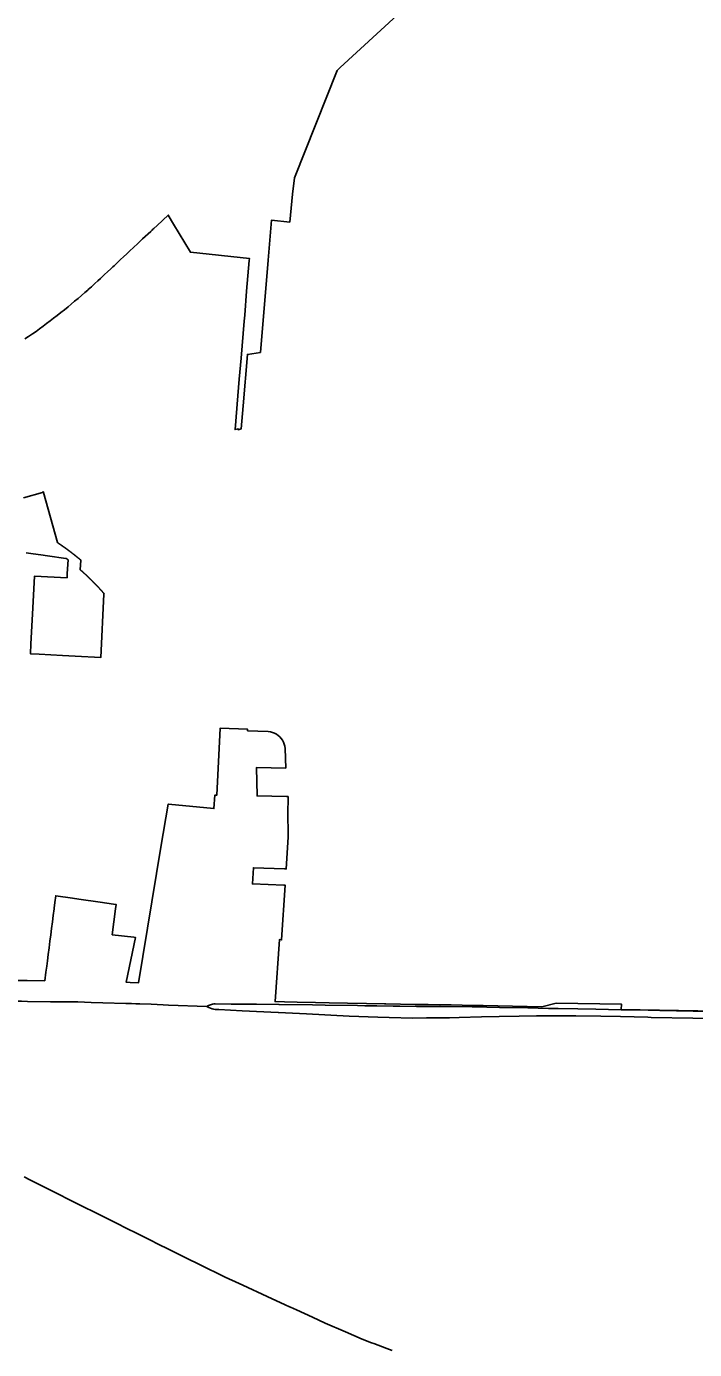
# Model space of a CAD drawing. Extents: x 0 to 34, y 0 to 22.
# Drawn here: x 7.2405 to 7.339, y 16.0448 to 16.2398 of the extents above; entities that cross this region are included whole.
import ezdxf

# ---------------------------------------------------------------- set-up
doc = ezdxf.new("R2010")
doc.units = 0
for name, color, linetype in [('GM_X_Corporation', 7, 'Continuous'), ('GM_X_State_Route', 7, 'Continuous'), ('GM_X_US_Route', 7, 'Continuous')]:
    doc.layers.add(name, color=color, linetype=linetype)

msp = doc.modelspace()

# ---------------------------------------------------------------- linework, layer by layer
at = {"layer": 'GM_X_Corporation'}
for points in [[(7.30111, 16.24704), (7.28673, 16.23374), (7.2863, 16.23334), (7.27999, 16.21749), (7.27973, 16.21511), (7.2793, 16.21099), (7.2766, 16.21124), (7.27612, 16.20535), (7.275, 16.19176), (7.27307, 16.19147), (7.27244, 16.18388), (7.27217, 16.18051), (7.27169, 16.18038), (7.2717, 16.18053), (7.27126, 16.18041), (7.27167, 16.18539), (7.27187, 16.18781), (7.27213, 16.1909), (7.27259, 16.19637), (7.27267, 16.19728), (7.27296, 16.20079), (7.27334, 16.20532), (7.27336, 16.20562), (7.26467, 16.20652), (7.2622, 16.21067), (7.2614, 16.21202), (7.25976, 16.21048), (7.25928, 16.21003), (7.25915, 16.20991), (7.25903, 16.2098), (7.25882, 16.2096), (7.25763, 16.20849), (7.25697, 16.20787), (7.25692, 16.20783), (7.25627, 16.20722), (7.25576, 16.20673), (7.25531, 16.20631), (7.25484, 16.20588), (7.25438, 16.20545), (7.25389, 16.20499), (7.25342, 16.20455), (7.25324, 16.20438), (7.25293, 16.20409), (7.25246, 16.20365), (7.25204, 16.20326), (7.25152, 16.20277), (7.25141, 16.20268), (7.25105, 16.20234), (7.25058, 16.20191), (7.25008, 16.20145), (7.24963, 16.20103), (7.24955, 16.20096), (7.24914, 16.20061), (7.24862, 16.20016), (7.24812, 16.19974), (7.24762, 16.19931), (7.24712, 16.19888), (7.24664, 16.19849), (7.2461, 16.19806), (7.24559, 16.19765), (7.24504, 16.19721), (7.24451, 16.1968), (7.24401, 16.19642), (7.24348, 16.19603), (7.24296, 16.19563), (7.24246, 16.19526), (7.24193, 16.19487), (7.24139, 16.1945), (7.24084, 16.19412), (7.2403, 16.19375)], [(7.24007, 16.17032), (7.24289, 16.17115), (7.24284, 16.17116), (7.24303, 16.17121), (7.24304, 16.17114), (7.24509, 16.16374), (7.2451, 16.16373), (7.24512, 16.16372), (7.24513, 16.16371), (7.24514, 16.1637), (7.24516, 16.16369), (7.24517, 16.16368), (7.24518, 16.16368), (7.24519, 16.16367), (7.24521, 16.16366), (7.24522, 16.16365), (7.24523, 16.16364), (7.24525, 16.16363), (7.24526, 16.16362), (7.24527, 16.16362), (7.24528, 16.16361), (7.2453, 16.1636), (7.24531, 16.16359), (7.24532, 16.16358), (7.24534, 16.16357), (7.24535, 16.16356), (7.24536, 16.16355), (7.24537, 16.16355), (7.24539, 16.16354), (7.2454, 16.16353), (7.24541, 16.16352), (7.24543, 16.16351), (7.24544, 16.1635), (7.24545, 16.16349), (7.24546, 16.16349), (7.24548, 16.16348), (7.24549, 16.16347), (7.2455, 16.16346), (7.24552, 16.16345), (7.24553, 16.16344), (7.24554, 16.16343), (7.24555, 16.16342), (7.24557, 16.16342), (7.24558, 16.16341), (7.24559, 16.1634), (7.2456, 16.16339), (7.24562, 16.16338), (7.24563, 16.16337), (7.24564, 16.16336), (7.24566, 16.16335), (7.24567, 16.16334), (7.24568, 16.16334), (7.24569, 16.16333), (7.24571, 16.16332), (7.24572, 16.16331), (7.24573, 16.1633), (7.24574, 16.16329), (7.24576, 16.16328), (7.24577, 16.16327), (7.24578, 16.16327), (7.2458, 16.16326), (7.24581, 16.16325), (7.24582, 16.16324), (7.24583, 16.16323), (7.24585, 16.16322), (7.24586, 16.16321), (7.24587, 16.1632), (7.24588, 16.16319), (7.2459, 16.16319), (7.24591, 16.16318), (7.24592, 16.16317), (7.24594, 16.16316), (7.24595, 16.16315), (7.24596, 16.16314), (7.24597, 16.16313), (7.24599, 16.16312), (7.246, 16.16311), (7.24601, 16.1631), (7.24602, 16.1631), (7.24604, 16.16309), (7.24605, 16.16308), (7.24606, 16.16307), (7.24607, 16.16306), (7.24609, 16.16305), (7.2461, 16.16304), (7.24611, 16.16303), (7.24613, 16.16302), (7.24614, 16.16301), (7.24615, 16.16301), (7.24616, 16.163), (7.24618, 16.16299), (7.24619, 16.16298), (7.2462, 16.16297), (7.24621, 16.16296), (7.24623, 16.16295), (7.24624, 16.16294), (7.24625, 16.16293), (7.24626, 16.16292), (7.24628, 16.16292), (7.24629, 16.16291), (7.2463, 16.1629), (7.24631, 16.16289), (7.24633, 16.16288), (7.24634, 16.16287), (7.24635, 16.16286), (7.24636, 16.16285), (7.24638, 16.16284), (7.24639, 16.16283), (7.2464, 16.16282), (7.24641, 16.16282), (7.24643, 16.16281), (7.24644, 16.1628), (7.24645, 16.16279), (7.24647, 16.16278), (7.24648, 16.16277), (7.24649, 16.16276), (7.2465, 16.16275), (7.24652, 16.16274), (7.24653, 16.16273), (7.24654, 16.16272), (7.24655, 16.16271), (7.24657, 16.16271), (7.24658, 16.1627), (7.24659, 16.16269), (7.2466, 16.16268), (7.24662, 16.16267), (7.24663, 16.16266), (7.24664, 16.16265), (7.24665, 16.16264), (7.24666, 16.16263), (7.24668, 16.16262), (7.24669, 16.16261), (7.2467, 16.1626), (7.24671, 16.16259), (7.24673, 16.16259), (7.24674, 16.16258), (7.24675, 16.16257), (7.24676, 16.16256), (7.24678, 16.16255), (7.24679, 16.16254), (7.2468, 16.16253), (7.24681, 16.16252), (7.24683, 16.16251), (7.24684, 16.1625), (7.24685, 16.16249), (7.24686, 16.16248), (7.24688, 16.16247), (7.24689, 16.16246), (7.2469, 16.16246), (7.24691, 16.16245), (7.24693, 16.16244), (7.24694, 16.16243), (7.24695, 16.16242), (7.24696, 16.16241), (7.24698, 16.1624), (7.24699, 16.16239), (7.247, 16.16238), (7.24701, 16.16237), (7.24702, 16.16236), (7.24704, 16.16235), (7.24705, 16.16234), (7.24706, 16.16233), (7.24707, 16.16232), (7.24709, 16.16232), (7.2471, 16.16231), (7.24711, 16.1623), (7.24712, 16.16229), (7.24714, 16.16228), (7.24715, 16.16227), (7.24716, 16.16226), (7.24717, 16.16225), (7.24719, 16.16224), (7.2472, 16.16223), (7.24721, 16.16222), (7.24722, 16.16221), (7.24723, 16.1622), (7.24725, 16.16219), (7.24726, 16.16218), (7.24727, 16.16217), (7.24728, 16.16216), (7.2473, 16.16215), (7.24731, 16.16215), (7.24732, 16.16214), (7.24733, 16.16213), (7.24734, 16.16212), (7.24736, 16.16211), (7.24737, 16.1621), (7.24738, 16.16209), (7.24739, 16.16208), (7.24741, 16.16207), (7.24742, 16.16206), (7.24743, 16.16205), (7.24744, 16.16204), (7.24746, 16.16203), (7.24747, 16.16202), (7.24748, 16.16201), (7.24749, 16.162), (7.2475, 16.16199), (7.24752, 16.16198), (7.24753, 16.16197), (7.24754, 16.16196), (7.24755, 16.16195), (7.24756, 16.16194), (7.24758, 16.16194), (7.24759, 16.16193), (7.2476, 16.16192), (7.24761, 16.16191), (7.24763, 16.1619), (7.24764, 16.16189), (7.24765, 16.16188), (7.24766, 16.16187), (7.24767, 16.16186), (7.24769, 16.16185), (7.2477, 16.16184), (7.24771, 16.16183), (7.24772, 16.16182), (7.24774, 16.16181), (7.24775, 16.1618), (7.24776, 16.16179), (7.24777, 16.16178), (7.24778, 16.16177), (7.2478, 16.16176), (7.24781, 16.16175), (7.24782, 16.16174), (7.24783, 16.16173), (7.24784, 16.16172), (7.24786, 16.16171), (7.24787, 16.1617), (7.24788, 16.16169), (7.24789, 16.16168), (7.2479, 16.16167), (7.24792, 16.16166), (7.24793, 16.16165), (7.24794, 16.16164), (7.24795, 16.16164), (7.24796, 16.16163), (7.24798, 16.16162), (7.24799, 16.16161), (7.248, 16.1616), (7.24801, 16.16159), (7.24803, 16.16158), (7.24804, 16.16157), (7.24805, 16.16156), (7.24806, 16.16155), (7.24807, 16.16154), (7.24809, 16.16153), (7.2481, 16.16152), (7.24811, 16.16151), (7.24812, 16.1615), (7.24813, 16.16149), (7.24815, 16.16148), (7.24816, 16.16147), (7.24817, 16.16146), (7.24818, 16.16145), (7.24819, 16.16144), (7.24821, 16.16143), (7.24822, 16.16142), (7.24823, 16.16141), (7.24824, 16.1614), (7.24825, 16.16139), (7.24827, 16.16138), (7.24828, 16.16137), (7.24829, 16.16136), (7.2483, 16.16135), (7.24831, 16.16134), (7.24832, 16.16133), (7.24834, 16.16132), (7.24835, 16.16131), (7.24836, 16.1613), (7.24837, 16.16129), (7.24839, 16.16128), (7.2484, 16.16127), (7.24841, 16.16126), (7.24842, 16.16125), (7.24844, 16.16124), (7.24845, 16.16123), (7.24846, 16.16122), (7.24847, 16.16121), (7.24848, 16.1612), (7.2485, 16.16119), (7.24851, 16.16118), (7.24852, 16.16117), (7.24845, 16.15974), (7.24846, 16.15973), (7.24847, 16.15972), (7.24848, 16.15971), (7.24849, 16.1597), (7.24851, 16.15969), (7.24852, 16.15968), (7.24853, 16.15967), (7.24854, 16.15965), (7.24855, 16.15964), (7.24857, 16.15963), (7.24858, 16.15962), (7.24859, 16.15961), (7.2486, 16.1596), (7.24861, 16.15959), (7.24863, 16.15958), (7.24864, 16.15957), (7.24865, 16.15956), (7.24866, 16.15955), (7.24867, 16.15954), (7.24868, 16.15953), (7.2487, 16.15952), (7.24871, 16.15951), (7.24872, 16.1595), (7.24873, 16.15949), (7.24874, 16.15948), (7.24876, 16.15946), (7.24877, 16.15945), (7.24878, 16.15944), (7.24879, 16.15943), (7.2488, 16.15942), (7.24882, 16.15941), (7.24883, 16.1594), (7.24884, 16.15939), (7.24885, 16.15938), (7.24886, 16.15937), (7.24887, 16.15936), (7.24889, 16.15935), (7.2489, 16.15934), (7.24891, 16.15933), (7.24892, 16.15932), (7.24893, 16.1593), (7.24895, 16.15929), (7.24896, 16.15928), (7.24897, 16.15927), (7.24898, 16.15926), (7.24899, 16.15925), (7.249, 16.15924), (7.24902, 16.15923), (7.24903, 16.15922), (7.24904, 16.15921), (7.24905, 16.1592), (7.24906, 16.15919), (7.24908, 16.15918), (7.24909, 16.15917), (7.2491, 16.15915), (7.24911, 16.15914), (7.24912, 16.15913), (7.24913, 16.15912), (7.24915, 16.15911), (7.24916, 16.1591), (7.24917, 16.15909), (7.24918, 16.15908), (7.24919, 16.15907), (7.2492, 16.15906), (7.24922, 16.15905), (7.24923, 16.15904), (7.24924, 16.15903), (7.24925, 16.15901), (7.24926, 16.159), (7.24927, 16.15899), (7.24929, 16.15898), (7.2493, 16.15897), (7.24931, 16.15896), (7.24932, 16.15895), (7.24933, 16.15894), (7.24934, 16.15893), (7.24936, 16.15892), (7.24937, 16.15891), (7.24938, 16.15889), (7.24939, 16.15888), (7.2494, 16.15887), (7.24941, 16.15886), (7.24943, 16.15885), (7.24944, 16.15884), (7.24945, 16.15883), (7.24946, 16.15882), (7.24947, 16.15881), (7.24948, 16.1588), (7.2495, 16.15879), (7.24951, 16.15877), (7.24952, 16.15876), (7.24953, 16.15875), (7.24954, 16.15874), (7.24955, 16.15873), (7.24956, 16.15872), (7.24958, 16.15871), (7.24959, 16.1587), (7.2496, 16.15869), (7.24961, 16.15868), (7.24962, 16.15866), (7.24963, 16.15865), (7.24965, 16.15864), (7.24966, 16.15863), (7.24966, 16.15862), (7.24967, 16.15862), (7.24968, 16.15861), (7.24969, 16.1586), (7.2497, 16.15859), (7.24971, 16.15858), (7.24973, 16.15857), (7.24974, 16.15855), (7.24975, 16.15854), (7.24976, 16.15853), (7.24977, 16.15852), (7.24978, 16.15851), (7.2498, 16.1585), (7.24981, 16.15849), (7.24982, 16.15848), (7.24983, 16.15847), (7.24984, 16.15845), (7.24985, 16.15844), (7.24986, 16.15843), (7.24988, 16.15842), (7.24989, 16.15841), (7.2499, 16.1584), (7.24991, 16.15839), (7.24992, 16.15838), (7.24993, 16.15837), (7.24994, 16.15835), (7.24996, 16.15834), (7.24997, 16.15833), (7.24998, 16.15832), (7.24999, 16.15831), (7.25, 16.1583), (7.25001, 16.15829), (7.25002, 16.15828), (7.25003, 16.15827), (7.25005, 16.15825), (7.25006, 16.15824), (7.25007, 16.15823), (7.25008, 16.15822), (7.25009, 16.15821), (7.2501, 16.1582), (7.25011, 16.15819), (7.25013, 16.15818), (7.25014, 16.15816), (7.25015, 16.15815), (7.25016, 16.15814), (7.25017, 16.15813), (7.25018, 16.15812), (7.25019, 16.15811), (7.2502, 16.1581), (7.25022, 16.15809), (7.25023, 16.15807), (7.25024, 16.15806), (7.25025, 16.15805), (7.25026, 16.15804), (7.25027, 16.15803), (7.25028, 16.15802), (7.25029, 16.15801), (7.25031, 16.158), (7.25032, 16.15798), (7.25033, 16.15797), (7.25034, 16.15796), (7.25035, 16.15795), (7.25036, 16.15794), (7.25037, 16.15793), (7.25038, 16.15792), (7.2504, 16.15791), (7.25041, 16.15789), (7.25042, 16.15788), (7.25043, 16.15787), (7.25044, 16.15786), (7.25045, 16.15785), (7.25046, 16.15784), (7.25047, 16.15783), (7.25049, 16.15781), (7.2505, 16.1578), (7.25051, 16.15779), (7.25052, 16.15778), (7.25053, 16.15777), (7.25054, 16.15776), (7.25055, 16.15775), (7.25056, 16.15773), (7.25057, 16.15772), (7.25059, 16.15771), (7.2506, 16.1577), (7.25061, 16.15769), (7.25062, 16.15768), (7.25063, 16.15767), (7.25064, 16.15765), (7.25065, 16.15764), (7.25066, 16.15763), (7.25067, 16.15762), (7.25069, 16.15761), (7.2507, 16.1576), (7.25071, 16.15759), (7.25072, 16.15757), (7.25073, 16.15756), (7.25074, 16.15755), (7.25075, 16.15754), (7.25076, 16.15753), (7.25077, 16.15752), (7.25078, 16.15751), (7.2508, 16.15749), (7.25081, 16.15748), (7.25082, 16.15747), (7.25083, 16.15746), (7.25083, 16.15746), (7.25084, 16.15745), (7.25085, 16.15744), (7.25086, 16.15742), (7.25087, 16.15741), (7.25088, 16.1574), (7.25089, 16.15739), (7.25091, 16.15738), (7.25092, 16.15737), (7.25093, 16.15736), (7.25094, 16.15734), (7.25095, 16.15733), (7.25096, 16.15732), (7.25097, 16.15731), (7.25098, 16.1573), (7.25099, 16.15729), (7.251, 16.15727), (7.25101, 16.15726), (7.25103, 16.15725), (7.25104, 16.15724), (7.25105, 16.15723), (7.25106, 16.15722), (7.25107, 16.1572), (7.25108, 16.15719), (7.25109, 16.15718), (7.2511, 16.15717), (7.25111, 16.15716), (7.25112, 16.15715), (7.25113, 16.15713), (7.25115, 16.15712), (7.25116, 16.15711), (7.25117, 16.1571), (7.25118, 16.15709), (7.25119, 16.15708), (7.2512, 16.15706), (7.25121, 16.15705), (7.25122, 16.15704), (7.25123, 16.15703), (7.25124, 16.15702), (7.25125, 16.15701), (7.25126, 16.15699), (7.25128, 16.15698), (7.25129, 16.15697), (7.2513, 16.15696), (7.25131, 16.15695), (7.25132, 16.15694), (7.25133, 16.15692), (7.25134, 16.15691), (7.25135, 16.1569), (7.25136, 16.15689), (7.25137, 16.15688), (7.25138, 16.15687), (7.25139, 16.15685), (7.2514, 16.15684), (7.25142, 16.15683), (7.25143, 16.15682), (7.25144, 16.15681), (7.25145, 16.15679), (7.25146, 16.15678), (7.25147, 16.15677), (7.25148, 16.15676), (7.25149, 16.15675), (7.2515, 16.15674), (7.25151, 16.15672), (7.25152, 16.15671), (7.25153, 16.1567), (7.25154, 16.15669), (7.25155, 16.15668), (7.25156, 16.15666), (7.25158, 16.15665), (7.25159, 16.15664), (7.2516, 16.15663), (7.25161, 16.15662), (7.25162, 16.15661), (7.25163, 16.15659), (7.25164, 16.15658), (7.25165, 16.15657), (7.25166, 16.15656), (7.25167, 16.15655), (7.25168, 16.15653), (7.25169, 16.15652), (7.2517, 16.15651), (7.25171, 16.1565), (7.25172, 16.15649), (7.25173, 16.15647), (7.25175, 16.15646), (7.25176, 16.15645), (7.25177, 16.15644), (7.25178, 16.15643), (7.25179, 16.15641), (7.2518, 16.1564), (7.25181, 16.15639), (7.25182, 16.15638), (7.25183, 16.15637), (7.25184, 16.15635), (7.25185, 16.15634), (7.25186, 16.15633), (7.25187, 16.15632), (7.25188, 16.15631), (7.25189, 16.15629), (7.2519, 16.15628), (7.25191, 16.15627), (7.25192, 16.15626), (7.25193, 16.15625), (7.25195, 16.15623), (7.25194, 16.15612), (7.25148, 16.14683), (7.2477, 16.14702), (7.24584, 16.14711), (7.2424, 16.14729), (7.24109, 16.14735), (7.24117, 16.14884), (7.2414, 16.15319), (7.2417, 16.15879), (7.2465, 16.15857), (7.24654, 16.1592), (7.24666, 16.1612), (7.24665, 16.16121), (7.24663, 16.16122), (7.24662, 16.16123), (7.24661, 16.16124), (7.2466, 16.16124), (7.24659, 16.16125), (7.24658, 16.16126), (7.24657, 16.16127), (7.24656, 16.16128), (7.24655, 16.16129), (7.24654, 16.16129), (7.24653, 16.1613), (7.24652, 16.16131), (7.24651, 16.16132), (7.24649, 16.16133), (7.24648, 16.16134), (7.24647, 16.16134), (7.24646, 16.16135), (7.24645, 16.16136), (7.24644, 16.16137), (7.24643, 16.16138), (7.24633, 16.16139), (7.24361, 16.16179), (7.24266, 16.16193), (7.24151, 16.1621), (7.24049, 16.16225)], [(7.23908, 16.09923), (7.2406, 16.09921), (7.24322, 16.09918), (7.24338, 16.10042), (7.2435, 16.10131), (7.2436, 16.1021), (7.24372, 16.10306), (7.24385, 16.10402), (7.24397, 16.10498), (7.24409, 16.10595), (7.24421, 16.10689), (7.24434, 16.10783), (7.24446, 16.10879), (7.24459, 16.10977), (7.2446, 16.10988), (7.24471, 16.11072), (7.24483, 16.1117), (7.24732, 16.11134), (7.24823, 16.11121), (7.25137, 16.11075), (7.25336, 16.11046), (7.25372, 16.11041), (7.25364, 16.10977), (7.25315, 16.10594), (7.25632, 16.10557), (7.2566, 16.10553), (7.25522, 16.09894), (7.25581, 16.09891), (7.25702, 16.09886), (7.26033, 16.11884), (7.26138, 16.12519), (7.26144, 16.12518), (7.26815, 16.12455), (7.26825, 16.12651), (7.26855, 16.1265), (7.26908, 16.13641), (7.27309, 16.13624), (7.2731, 16.13602), (7.27614, 16.13591), (7.27646, 16.13586), (7.27677, 16.13578), (7.27707, 16.13567), (7.27735, 16.13551), (7.27761, 16.13533), (7.27785, 16.13512), (7.27806, 16.13488), (7.27824, 16.13462), (7.27839, 16.13433), (7.27851, 16.13403), (7.27858, 16.13372), (7.27863, 16.13341), (7.27871, 16.1305), (7.27439, 16.13058), (7.27449, 16.1264), (7.27882, 16.12633), (7.27906, 16.12632), (7.27904, 16.12366), (7.27905, 16.12312), (7.27908, 16.12147), (7.27909, 16.12035), (7.27879, 16.11565), (7.27855, 16.11566), (7.27397, 16.11583), (7.27382, 16.11343), (7.27843, 16.11328), (7.27863, 16.11328), (7.2781, 16.1052), (7.27778, 16.10523), (7.27714, 16.0961), (7.27854, 16.09604), (7.28039, 16.09601), (7.28311, 16.09596), (7.2851, 16.09592), (7.28784, 16.09587), (7.2906, 16.09582), (7.29326, 16.09577), (7.29349, 16.09577), (7.29779, 16.09569), (7.29876, 16.09567), (7.29972, 16.09566), (7.30143, 16.09563), (7.3031, 16.0956), (7.3047, 16.09557), (7.30617, 16.09554), (7.3078, 16.09551), (7.31645, 16.09535), (7.31856, 16.09585), (7.32821, 16.09571), (7.32814, 16.09493), (7.35631, 16.09442)]]:
    msp.add_lwpolyline(points, dxfattribs=at)
at = {"layer": 'GM_X_State_Route'}
for points in [[(7.25582, 16.06241), (7.2533, 16.06368), (7.25093, 16.06489), (7.24855, 16.06607), (7.24747, 16.0666), (7.24456, 16.06806), (7.24103, 16.06985), (7.24017, 16.07027)], [(7.25841, 16.06114), (7.25771, 16.06148), (7.25623, 16.0622), (7.25582, 16.06241)], [(7.27942, 16.05106), (7.27927, 16.05113), (7.27866, 16.05141), (7.27599, 16.05264), (7.27241, 16.05429), (7.27188, 16.05454), (7.26978, 16.05551), (7.266, 16.05735), (7.26408, 16.05829), (7.2634, 16.05862), (7.26106, 16.0598), (7.26034, 16.06016), (7.25841, 16.06114)], [(7.28452, 16.04873), (7.28268, 16.04958), (7.28029, 16.05066), (7.27942, 16.05106)], [(7.29442, 16.04467), (7.29364, 16.04496), (7.29169, 16.04569), (7.29138, 16.04581), (7.28996, 16.04637), (7.28753, 16.04741), (7.28452, 16.04873)]]:
    msp.add_lwpolyline(points, dxfattribs=at)
at = {"layer": 'GM_X_US_Route'}
for points in [[(7.23685, 16.09617), (7.23832, 16.09615), (7.23978, 16.09614), (7.24065, 16.09613), (7.24405, 16.09608), (7.24572, 16.09606), (7.24646, 16.09605), (7.24808, 16.09604), (7.25007, 16.09599), (7.25176, 16.09594), (7.25516, 16.09583), (7.256, 16.09581), (7.25661, 16.09579), (7.2572, 16.09576)], [(7.2572, 16.09576), (7.25891, 16.0957), (7.26065, 16.09562)], [(7.26065, 16.09562), (7.26143, 16.09559), (7.26708, 16.09539)], [(7.26708, 16.09539), (7.26736, 16.09552), (7.26763, 16.09563), (7.26794, 16.09571), (7.26815, 16.09575), (7.26833, 16.09576), (7.27069, 16.09574), (7.27442, 16.0957), (7.27768, 16.09565)], [(7.26708, 16.09539), (7.26737, 16.09523), (7.26763, 16.09512), (7.26788, 16.09503), (7.26812, 16.09497), (7.26832, 16.09495), (7.26886, 16.09492), (7.27229, 16.09474), (7.27761, 16.0945)], [(7.27761, 16.0945), (7.27767, 16.0945), (7.28179, 16.0943), (7.28809, 16.09397), (7.29231, 16.0938), (7.29397, 16.09375), (7.29747, 16.09368), (7.29944, 16.09369), (7.30284, 16.09373), (7.30429, 16.09375), (7.30756, 16.09385), (7.31017, 16.09392), (7.3131, 16.09397), (7.31569, 16.09399), (7.31749, 16.09399), (7.31757, 16.09399)], [(7.27768, 16.09565), (7.27777, 16.09565), (7.28267, 16.09561), (7.28452, 16.09559), (7.28929, 16.09552), (7.29035, 16.09549), (7.29214, 16.09547), (7.29457, 16.09543), (7.29538, 16.09541), (7.29552, 16.09541), (7.29801, 16.0954), (7.29875, 16.09539), (7.30145, 16.09536), (7.30621, 16.09531), (7.30833, 16.09526), (7.31023, 16.09523), (7.31438, 16.09516), (7.31745, 16.0951), (7.31808, 16.09509), (7.31887, 16.09507), (7.32178, 16.09501), (7.32442, 16.09497), (7.32816, 16.09488), (7.33214, 16.09482), (7.33385, 16.09479), (7.33875, 16.09467), (7.3409, 16.09463)], [(7.31757, 16.09399), (7.31789, 16.09399), (7.32147, 16.09398), (7.32513, 16.09393), (7.32805, 16.09388), (7.33206, 16.09379), (7.33258, 16.09377), (7.3387, 16.09365), (7.34218, 16.0936), (7.34518, 16.09353), (7.34697, 16.09349), (7.35453, 16.09337), (7.3602, 16.09326), (7.36188, 16.09323)]]:
    msp.add_lwpolyline(points, dxfattribs=at)

doc.saveas('drawing.dxf')
